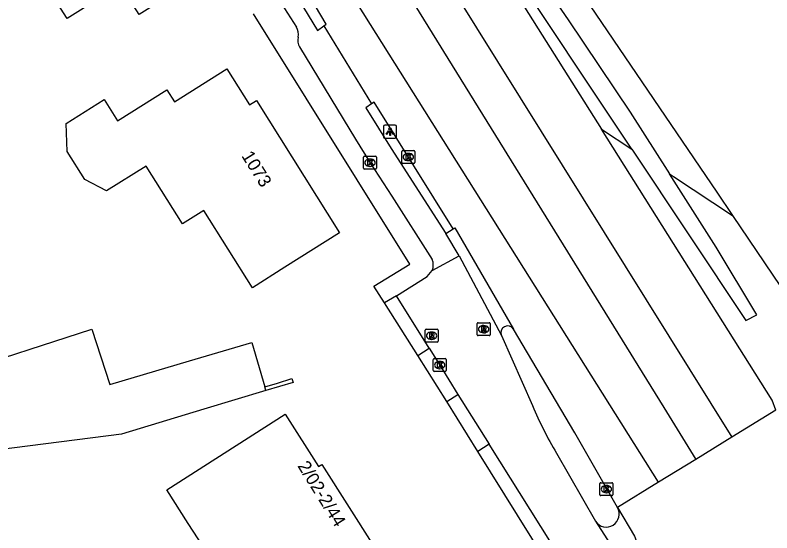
# Model space of a CAD drawing. Extents: x 157321 to 158827, y 386650 to 388532.
# Drawn here: x 158386.3 to 158444.7, y 387830.6 to 387870.6 of the extents above; entities that cross this region are included whole.
import ezdxf

# ---------------------------------------------------------------- set-up
doc = ezdxf.new("R2010")
doc.units = 0
for name, color, linetype in [('IMGEO_Berm_groen', 7, 'Continuous'), ('IMGEO_Fietspad_open', 7, 'Continuous'), ('IMGEO_Haag', 7, 'Continuous'), ('IMGEO_Kolk', 7, 'Continuous'), ('IMGEO_Lichtpunt', 7, 'Continuous'), ('IMGEO_Muur', 7, 'Continuous'), ('IMGEO_Pand', 7, 'Continuous'), ('IMGEO_Pand_nummerreeks', 7, 'Continuous'), ('IMGEO_Rijbaan_lokaal_open', 7, 'Continuous'), ('IMGEO_Rijbaan_regionaal_gesloten', 7, 'Continuous'), ('IMGEO_Rioolput', 7, 'Continuous'), ('IMGEO_Voetpad_open', 7, 'Continuous')]:
    doc.layers.add(name, color=color, linetype=linetype)

msp = doc.modelspace()

# ---------------------------------------------------------------- linework, layer by layer
at = {"layer": 'IMGEO_Berm_groen'}
for points in [[(158431.582, 387861.779), (158433.93, 387860.236)], [(158436.825, 387858.334), (158437.133, 387858.132), (158441.704, 387855.129)]]:
    msp.add_lwpolyline(points, dxfattribs=at)
at = {"layer": 'IMGEO_Fietspad_open'}
for points in [[(158408.284, 387872.655), (158407.818, 387872.38), (158409.62, 387869.405), (158410.121, 387869.757)], [(158406.627, 387871.853), (158408.001, 387869.662)], [(158408.246, 387868.13), (158412.578, 387861.007), (158413.689, 387859.194), (158415.371, 387856.614), (158418.494, 387851.717)], [(158413.811, 387863.749), (158413.36, 387863.437), (158415.332, 387860.293), (158419.542, 387853.729)], [(158418.498, 387850.874), (158420.568, 387852.018)], [(158415.724, 387848.931), (158418.114, 387850.416), (158418.498, 387850.874)], [(158418.267, 387844.876), (158415.724, 387848.931)], [(158423.845, 387845.863), (158426.248, 387840.441)], [(158418.267, 387844.876), (158419.084, 387843.576), (158420.468, 387841.292)], [(158420.468, 387841.292), (158422.891, 387837.478)], [(158430.189, 387825.848), (158430.054, 387826.072), (158422.891, 387837.478)], [(158428.096, 387836.771), (158431.122, 387831.513)], [(158431.122, 387831.513), (158433.516, 387827.787)]]:
    msp.add_lwpolyline(points, dxfattribs=at)
for centre, radius, start, end in [((158407.2, 387869.131), 0.962, 345.38267, 33.54197), ((158409.094, 387868.648), 0.994, 166.00664, 211.39479), ((158417.493, 387851.291), 1.088, 337.46895, 23.07478), ((158454.69, 387852.463), 30.878, 202.91216, 210.54221)]:
    msp.add_arc(centre, radius, start, end, dxfattribs=at)
at = {"layer": 'IMGEO_Haag'}
for points in [[(158433.93, 387860.236), (158413.976, 387890.179), (158411.489, 387893.746), (158408.151, 387897.902), (158405.73, 387901.37), (158404.159, 387903.595), (158398.727, 387912.431), (158383.642, 387935.451), (158376.525, 387946.56), (158377.343, 387947.051), (158392.281, 387923.9), (158397.909, 387915.457), (158403.259, 387907.964), (158405.517, 387904.348), (158408.478, 387899.522), (158414.057, 387891.93), (158428.991, 387870.216), (158433.788, 387863.096), (158436.825, 387858.334)], [(158433.93, 387860.236), (158442.739, 387847.018), (158443.589, 387847.444), (158440.432, 387852.679), (158436.825, 387858.334)]]:
    msp.add_lwpolyline(points, dxfattribs=at)
at = {"layer": 'IMGEO_Kolk'}
for p, q in [((158416.15, 387859.214), (158416.15, 387860.066)), ((158416.225, 387860.14), (158417.077, 387860.14)), ((158416.638, 387859.92), (158416.663, 387859.92)), ((158417.151, 387860.066), (158417.151, 387859.214)), ((158413.188, 387858.768), (158413.188, 387859.62)), ((158413.263, 387859.694), (158414.115, 387859.694)), ((158413.676, 387859.474), (158413.701, 387859.474)), ((158414.189, 387859.62), (158414.189, 387858.768)), ((158416.661, 387859.36), (158416.636, 387859.36)), ((158414.115, 387858.694), (158413.263, 387858.694)), ((158413.699, 387858.914), (158413.674, 387858.914)), ((158417.077, 387859.14), (158416.225, 387859.14)), ((158418.657, 387844.075), (158419.509, 387844.075)), ((158418.582, 387843.149), (158418.582, 387844.001)), ((158419.07, 387843.855), (158419.095, 387843.855)), ((158419.583, 387844.001), (158419.583, 387843.149)), ((158419.509, 387843.075), (158418.657, 387843.075)), ((158419.093, 387843.295), (158419.068, 387843.295)), ((158431.456, 387833.569), (158431.456, 387834.421)), ((158431.531, 387834.495), (158432.383, 387834.495)), ((158431.944, 387834.275), (158431.969, 387834.275)), ((158432.457, 387834.421), (158432.457, 387833.569)), ((158431.967, 387833.715), (158431.942, 387833.715)), ((158432.383, 387833.495), (158431.531, 387833.495))]:
    msp.add_line(p, q, dxfattribs=at)
for points in [[(158416.15, 387859.214), (158416.15, 387860.066)], [(158416.225, 387860.14), (158417.077, 387860.14)], [(158416.471, 387859.84), (158416.594, 387859.84), (158416.594, 387859.689), (158416.724, 387859.84), (158416.888, 387859.84), (158416.742, 387859.689), (158416.895, 387859.44), (158416.743, 387859.44), (158416.658, 387859.604), (158416.594, 387859.537), (158416.594, 387859.44), (158416.471, 387859.44), (158416.471, 387859.84)], [(158417.151, 387860.066), (158417.151, 387859.214)], [(158413.188, 387858.768), (158413.188, 387859.62)], [(158413.263, 387859.694), (158414.115, 387859.694)], [(158413.509, 387859.394), (158413.632, 387859.394), (158413.632, 387859.243), (158413.762, 387859.394), (158413.926, 387859.394), (158413.78, 387859.243), (158413.933, 387858.994), (158413.781, 387858.994), (158413.696, 387859.158), (158413.632, 387859.091), (158413.632, 387858.994), (158413.509, 387858.994), (158413.509, 387859.394)], [(158414.189, 387859.62), (158414.189, 387858.768)], [(158414.115, 387858.694), (158413.263, 387858.694)], [(158417.077, 387859.14), (158416.225, 387859.14)], [(158418.657, 387844.075), (158419.509, 387844.075)], [(158418.582, 387843.149), (158418.582, 387844.001)], [(158418.903, 387843.775), (158419.026, 387843.775), (158419.026, 387843.624), (158419.156, 387843.775), (158419.32, 387843.775), (158419.174, 387843.624), (158419.327, 387843.375), (158419.175, 387843.375), (158419.09, 387843.539), (158419.026, 387843.472), (158419.026, 387843.375), (158418.903, 387843.375), (158418.903, 387843.775)], [(158419.583, 387844.001), (158419.583, 387843.149)], [(158419.509, 387843.075), (158418.657, 387843.075)], [(158431.456, 387833.569), (158431.456, 387834.421)], [(158431.531, 387834.495), (158432.383, 387834.495)], [(158431.777, 387834.195), (158431.9, 387834.195), (158431.9, 387834.044), (158432.03, 387834.195), (158432.194, 387834.195), (158432.048, 387834.044), (158432.201, 387833.795), (158432.049, 387833.795), (158431.964, 387833.959), (158431.9, 387833.892), (158431.9, 387833.795), (158431.777, 387833.795), (158431.777, 387834.195)], [(158432.457, 387834.421), (158432.457, 387833.569)], [(158432.383, 387833.495), (158431.531, 387833.495)]]:
    msp.add_lwpolyline(points, dxfattribs=at)
for centre, start, end in [((158416.227, 387860.064), 91.55205, 178.44795), ((158416.227, 387860.064), 91.55205, 178.44795), ((158417.075, 387860.064), 1.55205, 88.44795), ((158417.075, 387860.064), 1.55205, 88.44795), ((158413.265, 387859.618), 91.55205, 178.44795), ((158413.265, 387859.618), 91.55205, 178.44795), ((158414.113, 387859.618), 1.55205, 88.44795), ((158414.113, 387859.618), 1.55205, 88.44795), ((158413.265, 387858.77), 181.55205, 268.44795), ((158413.265, 387858.77), 181.55205, 268.44795), ((158414.113, 387858.77), 271.55205, 358.44795), ((158414.113, 387858.77), 271.55205, 358.44795), ((158416.227, 387859.216), 181.55205, 268.44795), ((158416.227, 387859.216), 181.55205, 268.44795), ((158417.075, 387859.216), 271.55205, 358.44795), ((158417.075, 387859.216), 271.55205, 358.44795), ((158418.659, 387843.999), 91.55205, 178.44795), ((158418.659, 387843.999), 91.55205, 178.44795), ((158419.507, 387843.999), 1.55205, 88.44795), ((158419.507, 387843.999), 1.55205, 88.44795), ((158418.659, 387843.151), 181.55205, 268.44795), ((158418.659, 387843.151), 181.55205, 268.44795), ((158419.507, 387843.151), 271.55205, 358.44795), ((158419.507, 387843.151), 271.55205, 358.44795), ((158431.533, 387834.419), 91.55205, 178.44795), ((158431.533, 387834.419), 91.55205, 178.44795), ((158432.381, 387834.419), 1.55205, 88.44795), ((158432.381, 387834.419), 1.55205, 88.44795), ((158431.533, 387833.571), 181.55205, 268.44795), ((158431.533, 387833.571), 181.55205, 268.44795), ((158432.381, 387833.571), 271.55205, 358.44795), ((158432.381, 387833.571), 271.55205, 358.44795)]:
    msp.add_arc(centre, 0.0765, start, end, dxfattribs=at)
for centre, major_axis, ratio, start_param, end_param in [((158416.637, 387859.64), (-0.387, 0.002), 0.722429, 4.712389, 7.853982), ((158416.662, 387859.64), (-0.39, 0.002), 0.717154, 1.570796, 4.712389), ((158413.675, 387859.194), (-0.387, 0.002), 0.722429, 4.712389, 7.853982), ((158413.7, 387859.194), (-0.39, 0.002), 0.717154, 1.570796, 4.712389), ((158419.069, 387843.575), (-0.387, 0.002), 0.722429, 4.712389, 7.853982), ((158419.094, 387843.575), (-0.39, 0.002), 0.717154, 1.570796, 4.712389), ((158431.943, 387833.995), (-0.387, 0.002), 0.722429, 4.712389, 7.853982), ((158431.968, 387833.995), (-0.39, 0.002), 0.717154, 1.570796, 4.712389)]:
    msp.add_ellipse(centre, major_axis=major_axis, ratio=ratio, start_param=start_param, end_param=end_param, dxfattribs=at)
at = {"layer": 'IMGEO_Lichtpunt'}
for p, q in [((158414.739, 387862.003), (158414.739, 387861.196)), ((158414.739, 387862.003), (158414.739, 387861.196)), ((158415.641, 387862.098), (158414.833, 387862.098)), ((158415.641, 387862.098), (158414.833, 387862.098)), ((158415.735, 387861.196), (158415.735, 387862.003)), ((158415.735, 387861.196), (158415.735, 387862.003)), ((158414.833, 387861.102), (158415.641, 387861.102)), ((158414.833, 387861.102), (158415.641, 387861.102))]:
    msp.add_line(p, q, dxfattribs=at)
for points in [[(158415.113, 387861.667), (158415.152, 387861.639), (158414.964, 387861.377), (158414.926, 387861.404), (158415.113, 387861.667)], [(158415.215, 387861.619), (158415.262, 387861.619), (158415.262, 387861.297), (158415.215, 387861.297), (158415.215, 387861.619)], [(158415.325, 387861.639), (158415.363, 387861.666), (158415.55, 387861.404), (158415.511, 387861.376), (158415.325, 387861.639)]]:
    msp.add_lwpolyline(points, dxfattribs=at)
msp.add_circle((158415.238, 387861.801), 0.0994, dxfattribs=at)
for centre, start, end in [((158414.833, 387862.003), 90, 180), ((158414.833, 387862.003), 90, 180), ((158415.641, 387862.003), 0, 90), ((158415.641, 387862.003), 0, 90), ((158414.833, 387861.196), 180, 270), ((158414.833, 387861.196), 180, 270), ((158415.641, 387861.196), 270, 0), ((158415.641, 387861.196), 270, 360)]:
    msp.add_arc(centre, 0.0946, start, end, dxfattribs=at)
at = {"layer": 'IMGEO_Muur'}
msp.add_lwpolyline([(158405.566, 387841.896), (158406.531, 387842.187), (158407.652, 387842.526), (158407.738, 387842.239), (158406.696, 387841.925), (158405.651, 387841.608)], dxfattribs=at)
at = {"layer": 'IMGEO_Pand'}
for points in [[(158402.203, 387874.631), (158395.85, 387870.639), (158393.688, 387874.044), (158391.919, 387872.922), (158392.621, 387871.817), (158390.278, 387870.329), (158388.505, 387873.12), (158399.031, 387879.735)], [(158400.853, 387855.515), (158399.187, 387854.469), (158396.379, 387858.942), (158393.317, 387857.02), (158391.651, 387857.899), (158390.298, 387860.054), (158390.207, 387862.235), (158393.151, 387864.084), (158394.183, 387862.44), (158397.985, 387864.827), (158398.574, 387863.888), (158402.635, 387866.437), (158404.377, 387863.663), (158404.924, 387864.007), (158411.343, 387853.783), (158407.109, 387851.125), (158404.599, 387849.549), (158400.853, 387855.515)], [(158405.651, 387841.608), (158400.846, 387840.164), (158394.474, 387838.249), (158370.453, 387835.174), (158370.428, 387834.824), (158370.191, 387834.794), (158368.411, 387834.571), (158362.742, 387852.086)], [(158381.07, 387844.334), (158381.537, 387842.892), (158392.197, 387846.343), (158393.582, 387842.066), (158399.739, 387843.894), (158404.549, 387845.322), (158405.566, 387841.896)], [(158405.651, 387841.608), (158405.566, 387841.896)], [(158400.404, 387830.172), (158399.648, 387831.351), (158397.999, 387833.955), (158407.137, 387839.783), (158409.718, 387835.736), (158409.954, 387835.886), (158414, 387829.539), (158413.764, 387829.389), (158416.334, 387825.347), (158412.972, 387823.209), (158413.015, 387823.142), (158410.614, 387821.605), (158407.209, 387819.518), (158405.618, 387822.002), (158404.309, 387824.053), (158404.605, 387824.241), (158404.035, 387825.139), (158403.74, 387824.951), (158401.686, 387828.169), (158402.31, 387828.567), (158401.512, 387829.81), (158400.887, 387829.413), (158400.404, 387830.172)]]:
    msp.add_lwpolyline(points, dxfattribs=at)
at = {"layer": 'IMGEO_Rijbaan_lokaal_open'}
for points in [[(158419.542, 387853.729), (158420.126, 387854.093)], [(158420.568, 387852.018), (158419.542, 387853.729)], [(158420.568, 387852.018), (158423.845, 387845.863)]]:
    msp.add_lwpolyline(points, dxfattribs=at)
msp.add_arc((158424.329, 387846.07), 0.526, 31.74843, 203.18881, dxfattribs=at)
at = {"layer": 'IMGEO_Rijbaan_regionaal_gesloten'}
for points in [[(158217.726, 388190.123), (158237.798, 388157.929), (158261.709, 388119.676), (158289.491, 388075.14), (158302.225, 388054.762), (158323.576, 388020.547), (158347.144, 387982.906), (158369.242, 387947.613), (158390.032, 387914.628), (158416.821, 387871.934), (158436.386, 387840.3), (158438.863, 387836.294)], [(158324.064, 388035.172), (158329.042, 388027.146), (158334.764, 388017.996), (158340.068, 388009.289), (158345.998, 388000), (158352.454, 387989.916), (158361.115, 387976.02), (158369.49, 387962.857), (158380.153, 387946.412), (158393.958, 387925.311), (158397.505, 387919.94), (158401.05, 387914.568), (158402.188, 387912.936), (158414.468, 387894.933), (158420.769, 387885.674), (158427.594, 387875.914), (158440.49, 387856.925), (158441.704, 387855.129)], [(158393.907, 387916.003), (158396.759, 387912.143), (158403.018, 387903.797), (158408.693, 387896.385), (158410.817, 387893.615), (158415.101, 387887.478), (158417.605, 387883.834), (158425.326, 387871.704), (158431.582, 387861.779)], [(158393.907, 387916.003), (158394.832, 387913.264), (158396.914, 387909.857), (158418.676, 387874.84), (158441.652, 387838.008)], [(158435.994, 387834.53), (158410.841, 387874.473), (158389.578, 387908.265), (158385.464, 387914.71)], [(158410.121, 387869.757), (158410.307, 387869.888), (158408.567, 387872.822), (158408.284, 387872.655)], [(158410.121, 387869.757), (158413.811, 387863.749)], [(158420.126, 387854.093), (158413.998, 387863.879), (158413.811, 387863.749)], [(158445.057, 387840.101), (158444.757, 387840.877), (158431.582, 387861.779)], [(158441.704, 387855.129), (158449.766, 387843.206)], [(158420.126, 387854.093), (158420.242, 387854.165), (158424.776, 387846.347)], [(158432.803, 387832.568), (158429.524, 387838.336), (158424.776, 387846.347)], [(158445.057, 387840.101), (158441.652, 387838.008)], [(158441.652, 387838.008), (158438.863, 387836.294)], [(158438.863, 387836.294), (158435.994, 387834.53)], [(158435.994, 387834.53), (158432.803, 387832.568)], [(158432.803, 387832.568), (158434.128, 387830.376), (158434.777, 387828.702), (158434.91, 387828.447), (158435.041, 387828.013)]]:
    msp.add_lwpolyline(points, dxfattribs=at)
at = {"layer": 'IMGEO_Rioolput'}
for p, q in [((158421.971, 387845.92), (158421.971, 387846.772)), ((158422.046, 387846.846), (158422.898, 387846.846)), ((158422.459, 387846.626), (158422.484, 387846.626)), ((158422.972, 387846.772), (158422.972, 387845.92)), ((158417.948, 387845.412), (158417.948, 387846.264)), ((158418.023, 387846.338), (158418.875, 387846.338)), ((158418.436, 387846.118), (158418.461, 387846.118)), ((158418.949, 387846.264), (158418.949, 387845.412)), ((158422.898, 387845.846), (158422.046, 387845.846)), ((158422.482, 387846.066), (158422.457, 387846.066)), ((158418.875, 387845.338), (158418.023, 387845.338)), ((158418.459, 387845.558), (158418.434, 387845.558))]:
    msp.add_line(p, q, dxfattribs=at)
for points in [[(158421.971, 387845.92), (158421.971, 387846.772)], [(158422.046, 387846.846), (158422.898, 387846.846)], [(158422.56, 387846.544), (158422.308, 387846.546), (158422.308, 387846.146)], [(158422.486, 387846.465), (158422.432, 387846.465), (158422.432, 387846.384)], [(158422.432, 387846.384), (158422.484, 387846.384)], [(158422.972, 387846.772), (158422.972, 387845.92)], [(158417.948, 387845.412), (158417.948, 387846.264)], [(158418.023, 387846.338), (158418.875, 387846.338)], [(158418.537, 387846.036), (158418.285, 387846.038), (158418.285, 387845.638)], [(158418.285, 387845.638), (158418.409, 387845.638), (158418.409, 387845.8), (158418.42, 387845.8)], [(158418.463, 387845.957), (158418.409, 387845.957), (158418.409, 387845.876)], [(158418.409, 387845.876), (158418.461, 387845.876)], [(158418.949, 387846.264), (158418.949, 387845.412)], [(158422.898, 387845.846), (158422.046, 387845.846)], [(158422.308, 387846.146), (158422.432, 387846.146), (158422.432, 387846.308), (158422.443, 387846.308)], [(158422.49, 387846.279), (158422.561, 387846.146), (158422.701, 387846.146), (158422.636, 387846.272)], [(158418.875, 387845.338), (158418.023, 387845.338)], [(158418.467, 387845.771), (158418.538, 387845.638), (158418.678, 387845.638), (158418.613, 387845.764)]]:
    msp.add_lwpolyline(points, dxfattribs=at)
for centre, radius, start, end in [((158422.048, 387846.77), 0.0765, 91.55205, 178.44795), ((158422.048, 387846.77), 0.0765, 91.55205, 178.44795), ((158422.468, 387846.573), 0.19, 274.7715, 282.96867), ((158422.492, 387846.369), 0.0964, 77.00612, 93.18647), ((158422.506, 387846.426), 0.0378, 276.66336, 79.67722), ((158422.559, 387846.434), 0.109, 350.36119, 89.41601), ((158422.557, 387846.434), 0.112, 277.58423, 350.98172), ((158422.896, 387846.77), 0.0765, 1.55205, 88.44795), ((158422.896, 387846.77), 0.0765, 1.55205, 88.44795), ((158418.025, 387846.262), 0.0765, 91.55205, 178.44795), ((158418.025, 387846.262), 0.0765, 91.55205, 178.44795), ((158418.419, 387845.747), 0.0533, 26.02933, 88.69889), ((158418.445, 387846.065), 0.19, 274.7715, 282.96867), ((158418.469, 387845.861), 0.0964, 77.00612, 93.18647), ((158418.483, 387845.918), 0.0378, 276.66336, 79.67722), ((158418.536, 387845.926), 0.109, 350.36119, 89.41601), ((158418.534, 387845.926), 0.112, 277.58423, 350.98172), ((158418.518, 387845.711), 0.108, 29.51342, 73.79051), ((158418.873, 387846.262), 0.0765, 1.55205, 88.44795), ((158418.873, 387846.262), 0.0765, 1.55205, 88.44795), ((158422.048, 387845.922), 0.0765, 181.55205, 268.44795), ((158422.048, 387845.922), 0.0765, 181.55205, 268.44795), ((158422.442, 387846.255), 0.0533, 26.02933, 88.69889), ((158422.541, 387846.219), 0.108, 29.51342, 73.79051), ((158422.896, 387845.922), 0.0765, 271.55205, 358.44795), ((158422.896, 387845.922), 0.0765, 271.55205, 358.44795), ((158418.025, 387845.414), 0.0765, 181.55205, 268.44795), ((158418.025, 387845.414), 0.0765, 181.55205, 268.44795), ((158418.873, 387845.414), 0.0765, 271.55205, 358.44795), ((158418.873, 387845.414), 0.0765, 271.55205, 358.44795)]:
    msp.add_arc(centre, radius, start, end, dxfattribs=at)
for centre, major_axis, ratio, start_param, end_param in [((158422.458, 387846.346), (-0.387, 0.002), 0.722429, 4.712389, 7.853982), ((158422.483, 387846.346), (-0.39, 0.002), 0.717154, 1.570796, 4.712389), ((158418.435, 387845.838), (-0.387, 0.002), 0.722429, 4.712389, 7.853982), ((158418.46, 387845.838), (-0.39, 0.002), 0.717154, 1.570796, 4.712389)]:
    msp.add_ellipse(centre, major_axis=major_axis, ratio=ratio, start_param=start_param, end_param=end_param, dxfattribs=at)
at = {"layer": 'IMGEO_Voetpad_open'}
for points in [[(158414.801, 387848.371), (158413.972, 387849.668), (158416.766, 387851.364), (158404.683, 387870.685)], [(158415.724, 387848.931), (158414.801, 387848.371)], [(158417.397, 387844.311), (158414.801, 387848.371)], [(158417.397, 387844.311), (158418.267, 387844.876)], [(158419.626, 387840.757), (158417.397, 387844.311)], [(158419.626, 387840.757), (158420.468, 387841.292)], [(158422.014, 387836.902), (158419.626, 387840.757)], [(158422.891, 387837.478), (158422.014, 387836.902)], [(158429.842, 387824.359), (158429.261, 387825.289), (158422.014, 387836.902)]]:
    msp.add_lwpolyline(points, dxfattribs=at)
msp.add_arc((158431.948, 387832.064), 0.993, 213.71984, 30.50514, dxfattribs=at)

# ---------------------------------------------------------------- texts
at = {"layer": 'IMGEO_Pand_nummerreeks'}
for s, rotation, p in [('1073', 302.1198, (158403.724, 387859.727)), ('2/02-2/44', 301.77294, (158408.056, 387835.792))]:
    msp.add_text(s, height=1, rotation=rotation, dxfattribs=at).set_placement(p)

doc.saveas('drawing.dxf')
